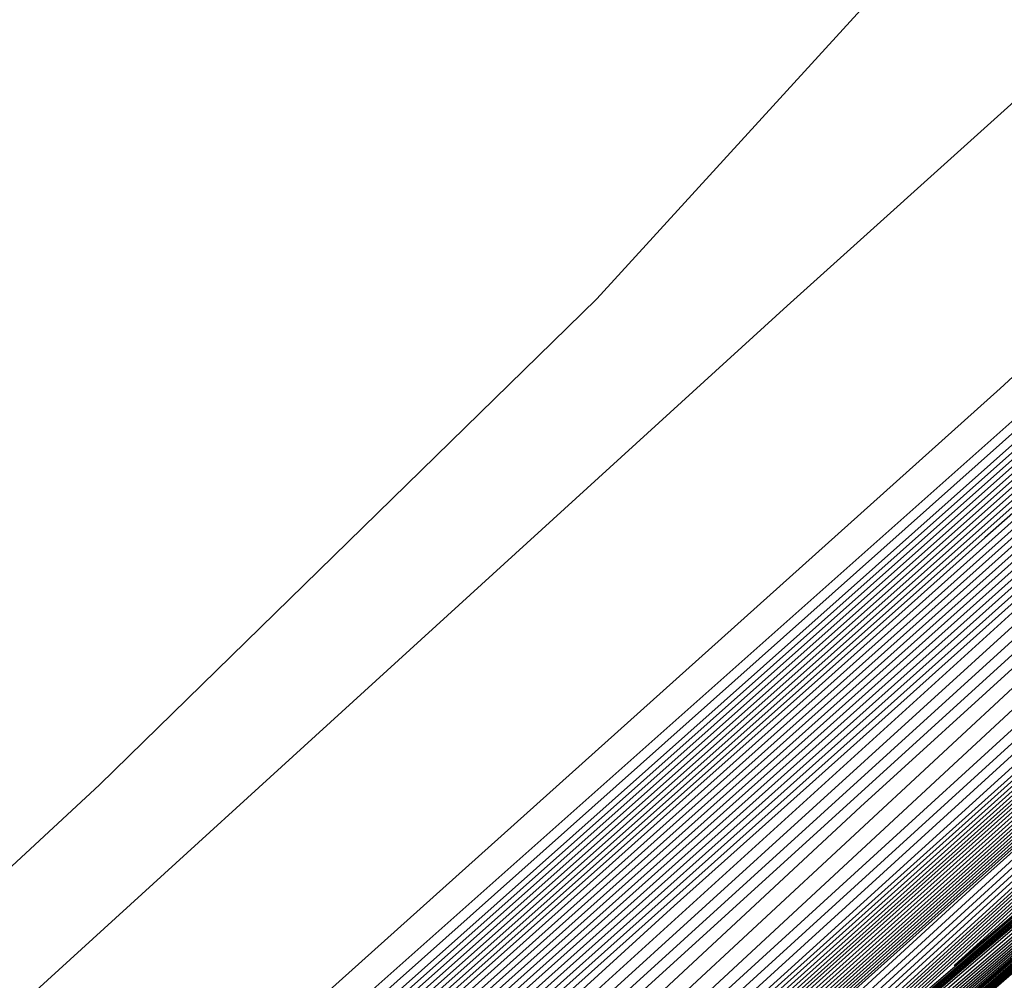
# Model space of a CAD drawing. Extents: x 3249832 to 3255657, y 13789405 to 13793316.
# Tile 1012 of 1056: x 3253210.46 to 3253212.83, y 13791261.48 to 13791263.79. Entities that reach past the tile are written whole.
import ezdxf

# ---------------------------------------------------------------- set-up
doc = ezdxf.new("R2010")
doc.units = 0
doc.header["$LTSCALE"] = 100
doc.header["$MEASUREMENT"] = 0
for name, color, linetype in [('GRATIO_03231_CON', 1, 'CONTINUOUS'), ('GRATIO_0323_ICON', 1, 'CONTINUOUS'), ('TARGETS_EAST', 7, 'CONTINUOUS')]:
    doc.layers.add(name, color=color, linetype=linetype)

# ---------------------------------------------------------------- blocks, each defined once
blk = doc.blocks.new('Gratio_032316_contours')
at = {"layer": 'GRATIO_03231_CON', "color": 1, "linetype": 'Continuous', "flags": 128}
for points in [[(3253305.5469, 13791344.024), (3253290.1181, 13791330.7387), (3253272.3357, 13791315.4184), (3253257.3517, 13791302.4813), (3253257.3517, 13791302.4813), (3253249.0164, 13791295.2334), (3253245.9727, 13791292.5302), (3253245.5616, 13791292.1146), (3253245.4762, 13791292.0211), (3253244.818, 13791291.4501), (3253243.0404, 13791289.8933), (3253239.8737, 13791287.0921), (3253236.1559, 13791283.7849), (3253233.0015, 13791280.9598), (3253231.2433, 13791279.3563), (3253230.5862, 13791278.7206), (3253230.4531, 13791278.5507), (3253230.0551, 13791278.1548), (3253227.7563, 13791276.0837), (3253221.709, 13791270.6983), (3253210.9996, 13791261.1826), (3253198.4505, 13791250.0113), (3253187.8184, 13791240.4816), (3253181.8812, 13791235.039)], [(3253286.912, 13791327.9035), (3253270.3004, 13791313.5879), (3253256.4599, 13791301.6341), (3253256.4599, 13791301.6341), (3253248.781, 13791294.9495), (3253245.9825, 13791292.4501), (3253245.6151, 13791292.0541), (3253245.6386, 13791292.0257), (3253245.6483, 13791292.0135), (3253245.6487, 13791292.0121), (3253245.5979, 13791291.9759), (3253245.2689, 13791291.697), (3253244.3887, 13791290.927), (3253242.8213, 13791289.5405), (3253240.9812, 13791287.9036), (3253239.42, 13791286.5053), (3253238.5497, 13791285.7117), (3253238.2245, 13791285.3971), (3253238.1586, 13791285.313), (3253237.7616, 13791284.9396), (3253235.2234, 13791282.6723), (3253228.4292, 13791276.6354), (3253216.3275, 13791265.8906), (3253202.1197, 13791253.2507)], [(3253297.9252, 13791337.3275), (3253283.7059, 13791325.0683), (3253268.2652, 13791311.7574), (3253255.5681, 13791300.7867), (3253255.5681, 13791300.7867), (3253248.5453, 13791294.6658), (3253245.9894, 13791292.3731), (3253245.6585, 13791292.0044), (3253245.2891, 13791291.6207), (3253242.5317, 13791289.1442), (3253235.0149, 13791282.4623), (3253221.5564, 13791270.5131), (3253205.7297, 13791256.4376), (3253192.2971, 13791244.4276), (3253184.7822, 13791237.5917), (3253181.7553, 13791234.7055)], [(3253294.1143, 13791333.9792), (3253280.4998, 13791322.2331), (3253266.2299, 13791309.9269), (3253254.6763, 13791299.9394), (3253254.6763, 13791299.9394), (3253248.3094, 13791294.3823), (3253245.9952, 13791292.2975), (3253245.6983, 13791291.9593), (3253245.7233, 13791291.9291), (3253245.7346, 13791291.9149), (3253245.7365, 13791291.9117), (3253245.3442, 13791291.5696), (3253242.6151, 13791289.1599), (3253235.2176, 13791282.6089), (3253221.988, 13791270.8756), (3253206.4354, 13791257.0484), (3253193.237, 13791245.2483), (3253185.8477, 13791238.5266), (3253182.834, 13791235.6556)], [(3253297.4758, 13791336.8077), (3253286.4926, 13791327.2827), (3253274.0872, 13791316.5633), (3253262.1555, 13791306.2704), (3253252.8796, 13791298.26), (3253252.8796, 13791298.26), (3253247.8086, 13791293.8493), (3253245.9616, 13791292.1988), (3253245.7253, 13791291.9302), (3253245.7544, 13791291.896), (3253245.7756, 13791291.8707), (3253245.7842, 13791291.8599), (3253245.4022, 13791291.5335), (3253242.76, 13791289.2202), (3253235.6147, 13791282.9133), (3253222.8491, 13791271.6035), (3253207.8468, 13791258.27), (3253195.117, 13791246.8895), (3253187.9788, 13791240.3964), (3253184.9915, 13791237.5556), (3253183.5248, 13791236.0898), (3253181.9475, 13791234.5888)], [(3253294.0264, 13791333.7838), (3253282.6818, 13791323.9345), (3253270.881, 13791313.7282), (3253260.1195, 13791304.4408), (3253251.9851, 13791297.4158), (3253251.9851, 13791297.4158), (3253247.5668, 13791293.5726), (3253245.9578, 13791292.1343), (3253245.7524, 13791291.8998), (3253245.7785, 13791291.869), (3253245.7972, 13791291.8468), (3253245.8031, 13791291.8391), (3253245.4248, 13791291.5224), (3253242.8276, 13791289.2555), (3253235.811, 13791283.068), (3253223.2789, 13791271.9681), (3253208.5524, 13791258.8809), (3253196.057, 13791247.7101), (3253189.0443, 13791241.3313), (3253186.0703, 13791238.5056), (3253184.5171, 13791236.9659), (3253182.7719, 13791235.3171)], [(3253301.2946, 13791340.0843), (3253290.5771, 13791330.7598), (3253278.8709, 13791320.5862), (3253267.6752, 13791310.8926), (3253258.0866, 13791302.6075), (3253251.1014, 13791296.5591), (3253251.1014, 13791296.5591), (3253247.3482, 13791293.2691), (3253245.9857, 13791292.0326), (3253245.8053, 13791291.8379), (3253245.4404, 13791291.5193), (3253242.8928, 13791289.2936), (3253236.0065, 13791283.2235), (3253223.7085, 13791272.3331), (3253209.258, 13791259.4918), (3253196.997, 13791248.5307)], [(3253298.8003, 13791337.8979), (3253287.1277, 13791327.7359), (3253275.0601, 13791317.238), (3253264.4689, 13791308.0576), (3253256.0501, 13791300.7785), (3253250.2052, 13791295.7169), (3253250.2052, 13791295.7169), (3253247.1023, 13791292.9973), (3253245.9749, 13791291.9762), (3253245.823, 13791291.8182), (3253245.4605, 13791291.5107), (3253242.9585, 13791289.331), (3253236.2019, 13791283.3791), (3253224.1381, 13791272.698), (3253209.9636, 13791260.1027), (3253197.937, 13791249.3514)], [(3253293.8117, 13791333.5251), (3253280.2291, 13791321.688), (3253267.4383, 13791310.5415), (3253258.0564, 13791302.3876), (3253251.9769, 13791297.1206), (3253248.4126, 13791294.0327), (3253248.4126, 13791294.0327), (3253246.6104, 13791292.4537), (3253245.9532, 13791291.8634), (3253245.8583, 13791291.7788), (3253245.5009, 13791291.4935), (3253243.0901, 13791289.4058), (3253236.5929, 13791283.6903), (3253224.9974, 13791273.4279), (3253211.3747, 13791261.3246), (3253199.817, 13791250.9926)], [(3253303.3766, 13791341.8216), (3253291.3173, 13791331.3387), (3253276.7797, 13791318.6641), (3253263.6275, 13791307.1932), (3253254.8502, 13791299.5526), (3253249.9404, 13791295.2916), (3253247.5164, 13791293.1906), (3253247.5164, 13791293.1906), (3253246.3645, 13791292.182), (3253245.9424, 13791291.807), (3253245.8759, 13791291.7592), (3253245.5211, 13791291.4849), (3253243.1558, 13791289.4432), (3253236.7883, 13791283.8459), (3253225.427, 13791273.7928), (3253212.0803, 13791261.9355), (3253200.757, 13791251.8132)], [(3253301.8648, 13791340.4944), (3253288.823, 13791329.1523), (3253273.3304, 13791315.6401), (3253259.8166, 13791303.845), (3253251.6439, 13791296.7176), (3253247.9038, 13791293.4626), (3253246.6201, 13791292.3484), (3253246.6201, 13791292.3484), (3253246.1185, 13791291.9102), (3253245.9316, 13791291.7506), (3253245.8936, 13791291.7395), (3253245.5413, 13791291.4763), (3253243.2216, 13791289.4806), (3253236.9838, 13791284.0015), (3253225.8566, 13791274.1578), (3253212.7859, 13791262.5464), (3253201.6971, 13791252.6338)], [(3253300.5659, 13791339.3531), (3253286.8018, 13791327.3792), (3253270.614, 13791313.2571), (3253256.8561, 13791301.242), (3253256.8561, 13791301.242), (3253249.1677, 13791294.5269), (3253246.3316, 13791292.0564), (3253245.917, 13791291.7134), (3253245.8985, 13791291.7327), (3253245.8749, 13791291.7575), (3253245.8508, 13791291.783), (3253245.5102, 13791291.5214), (3253243.2545, 13791289.5523), (3253237.1645, 13791284.1725), (3253226.2818, 13791274.5273), (3253213.4909, 13791263.1579), (3253202.6371, 13791253.4544), (3253196.5029, 13791247.8755)], [(3253299.3936, 13791338.3158), (3253285.9267, 13791326.6004), (3253270.0887, 13791312.7829), (3253256.6286, 13791301.0263), (3253256.6286, 13791301.0263), (3253249.1075, 13791294.4545), (3253246.3347, 13791292.0351), (3253245.9313, 13791291.6968), (3253245.9158, 13791291.7129), (3253245.8948, 13791291.7349), (3253245.8719, 13791291.7591), (3253245.5445, 13791291.5105), (3253243.3838, 13791289.6293), (3253237.5546, 13791284.4844), (3253227.1408, 13791275.2574), (3253214.9021, 13791264.3798), (3253204.5171, 13791255.0956), (3253198.634, 13791249.7453)], [(3253298.8074, 13791337.7972), (3253285.4891, 13791326.2109), (3253269.826, 13791312.5458), (3253256.5148, 13791300.9184), (3253256.5148, 13791300.9184), (3253249.0774, 13791294.4183), (3253246.3362, 13791292.0244), (3253245.9385, 13791291.6884), (3253245.9245, 13791291.7029), (3253245.9047, 13791291.7236), (3253245.8825, 13791291.7472), (3253245.5616, 13791291.5051), (3253243.4484, 13791289.6678), (3253237.7496, 13791284.6404), (3253227.5703, 13791275.6225), (3253215.6076, 13791264.9907), (3253205.4571, 13791255.9162), (3253199.6995, 13791250.6802)], [(3253298.2213, 13791337.2785), (3253285.0516, 13791325.8215), (3253269.5634, 13791312.3086), (3253256.4011, 13791300.8106), (3253256.4011, 13791300.8106), (3253249.0474, 13791294.3821), (3253246.3377, 13791292.0137), (3253245.9456, 13791291.6801), (3253245.9331, 13791291.693), (3253245.9146, 13791291.7123), (3253245.8931, 13791291.7353), (3253245.5788, 13791291.4997), (3253243.513, 13791289.7063), (3253237.9447, 13791284.7964), (3253227.9998, 13791275.9876), (3253216.3132, 13791265.6017), (3253206.3971, 13791256.7368), (3253200.765, 13791251.6151)], [(3253297.6351, 13791336.7598), (3253284.614, 13791325.4321), (3253269.3007, 13791312.0715), (3253256.2873, 13791300.7027), (3253256.2873, 13791300.7027), (3253249.0173, 13791294.3459), (3253246.3392, 13791292.003), (3253245.9528, 13791291.6718), (3253245.9418, 13791291.683), (3253245.9246, 13791291.701), (3253245.9036, 13791291.7234), (3253245.5959, 13791291.4943), (3253243.5777, 13791289.7448), (3253238.1397, 13791284.9524), (3253228.4293, 13791276.3526), (3253217.0188, 13791266.2126), (3253207.3371, 13791257.5574), (3253201.8305, 13791252.55)], [(3253296.4628, 13791335.7225), (3253283.739, 13791324.6533), (3253268.7754, 13791311.5973), (3253256.0598, 13791300.487), (3253256.0598, 13791300.487), (3253248.9571, 13791294.2735), (3253246.3422, 13791291.9817), (3253245.9672, 13791291.6551), (3253245.9591, 13791291.6632), (3253245.9444, 13791291.6784), (3253245.9247, 13791291.6995), (3253245.6303, 13791291.4835), (3253243.707, 13791289.8217), (3253238.5298, 13791285.2643), (3253229.2882, 13791277.0827), (3253218.4299, 13791267.4345), (3253209.2171, 13791259.1986), (3253203.9616, 13791254.4197), (3253201.1727, 13791251.8059)], [(3253295.8766, 13791335.2039), (3253283.3014, 13791324.2639), (3253268.5128, 13791311.3602), (3253255.946, 13791300.3791), (3253255.946, 13791300.3791), (3253248.9265, 13791294.2379), (3253246.3394, 13791291.9757), (3253245.9599, 13791291.6626), (3253245.671, 13791291.4535), (3253243.7876, 13791289.8436), (3253238.7321, 13791285.4127), (3253229.7199, 13791277.4455), (3253219.1357, 13791268.0451), (3253210.1571, 13791260.0192), (3253205.0271, 13791255.3546), (3253202.2515, 13791252.7559), (3253199.4019, 13791250.1069)], [(3253295.2905, 13791334.6852), (3253282.8639, 13791323.8745), (3253268.2501, 13791311.123), (3253255.8323, 13791300.2713), (3253255.8323, 13791300.2713), (3253248.8964, 13791294.2017), (3253246.3407, 13791291.9652), (3253245.9663, 13791291.6551), (3253245.6849, 13791291.4516), (3253243.8502, 13791289.8842), (3253238.9263, 13791285.5696), (3253230.1491, 13791277.8109), (3253219.8413, 13791268.6561), (3253211.0971, 13791260.8398), (3253206.0926, 13791256.2895), (3253203.3302, 13791253.706), (3253200.3942, 13791250.9829)], [(3253294.7043, 13791334.1666), (3253282.4263, 13791323.485), (3253267.9874, 13791310.8859), (3253255.7185, 13791300.1634), (3253255.7185, 13791300.1634), (3253248.8663, 13791294.1655), (3253246.342, 13791291.9548), (3253245.9728, 13791291.6476), (3253245.6988, 13791291.4496), (3253243.9128, 13791289.9248), (3253239.1204, 13791285.7266), (3253230.5783, 13791278.1762), (3253220.5468, 13791269.2671), (3253212.0371, 13791261.6604), (3253207.1581, 13791257.2244), (3253204.409, 13791254.656), (3253201.3865, 13791251.859)], [(3253293.532, 13791333.1293), (3253281.5512, 13791322.7062), (3253267.4621, 13791310.4117), (3253255.491, 13791299.9477), (3253255.491, 13791299.9477), (3253248.8061, 13791294.0932), (3253246.3446, 13791291.9339), (3253245.9856, 13791291.6326), (3253245.7266, 13791291.4457), (3253244.038, 13791290.006), (3253239.5087, 13791286.0404), (3253231.4368, 13791278.9069), (3253221.9579, 13791270.489), (3253213.9171, 13791263.3016), (3253209.2892, 13791259.0942), (3253206.5665, 13791256.556), (3253203.3711, 13791253.6111), (3253198.435, 13791249.1551)], [(3253299.2197, 13791338.0118), (3253292.9458, 13791332.6106), (3253281.1137, 13791322.3168), (3253267.1995, 13791310.1745), (3253255.3772, 13791299.8398), (3253255.3772, 13791299.8398), (3253248.776, 13791294.057), (3253246.3459, 13791291.9235), (3253245.992, 13791291.6251), (3253245.7404, 13791291.4437), (3253244.1006, 13791290.0466), (3253239.7028, 13791286.1973), (3253231.866, 13791279.2722), (3253222.6634, 13791271.1), (3253214.8572, 13791264.1222), (3253210.3547, 13791260.0291), (3253207.6452, 13791257.506), (3253204.3634, 13791254.4872), (3253199.2594, 13791249.8834)], [(3253298.5547, 13791337.4253), (3253292.3597, 13791332.0919), (3253280.6761, 13791321.9274), (3253266.9368, 13791309.9374), (3253255.2635, 13791299.732), (3253255.2635, 13791299.732), (3253248.7459, 13791294.0208), (3253246.3472, 13791291.9131), (3253245.9984, 13791291.6176), (3253245.7543, 13791291.4418), (3253244.1633, 13791290.0872), (3253239.897, 13791286.3542), (3253232.2952, 13791279.6376), (3253223.3689, 13791271.711), (3253215.7972, 13791264.9428), (3253211.4202, 13791260.964), (3253208.724, 13791258.4561), (3253205.3558, 13791255.3632), (3253200.0838, 13791250.6117)], [(3253297.8898, 13791336.8388), (3253291.7735, 13791331.5733), (3253280.2386, 13791321.538), (3253266.6742, 13791309.7003), (3253255.1497, 13791299.6241), (3253255.1497, 13791299.6241), (3253248.7158, 13791293.9847), (3253246.3484, 13791291.9027), (3253246.0048, 13791291.6101), (3253245.7682, 13791291.4398), (3253244.2259, 13791290.1279), (3253240.0911, 13791286.5111), (3253232.7244, 13791280.0029), (3253224.0745, 13791272.322), (3253216.7372, 13791265.7634), (3253212.4857, 13791261.8989), (3253209.8027, 13791259.4061), (3253206.3481, 13791256.2393), (3253200.9081, 13791251.34)], [(3253296.5599, 13791335.6659), (3253290.6012, 13791330.536), (3253279.3635, 13791320.7592), (3253266.1487, 13791309.2262), (3253254.9216, 13791299.409), (3253254.9216, 13791299.409), (3253248.6544, 13791293.9137), (3253246.3492, 13791291.884), (3253246.0155, 13791291.5976), (3253245.7941, 13791291.438), (3253244.3499, 13791290.2105), (3253240.4789, 13791286.8256), (3253233.5827, 13791280.7338), (3253225.4855, 13791273.5439), (3253218.6172, 13791267.4046), (3253214.6168, 13791263.7686), (3253211.9602, 13791261.3061), (3253208.3327, 13791257.9914), (3253202.5569, 13791252.7966), (3253198.0054, 13791248.6846)], [(3253295.895, 13791335.0794), (3253290.015, 13791330.0173), (3253278.9259, 13791320.3698), (3253265.8859, 13791308.9893), (3253254.8073, 13791299.3018), (3253254.8073, 13791299.3018), (3253248.6231, 13791293.879), (3253246.3486, 13791291.8757), (3253246.0198, 13791291.5926), (3253245.8062, 13791291.4382), (3253244.4114, 13791290.2525), (3253240.6725, 13791286.9832), (3253234.0118, 13791281.0993), (3253226.191, 13791274.1549), (3253219.5572, 13791268.2252), (3253215.6823, 13791264.7035), (3253213.039, 13791262.2561), (3253209.325, 13791258.8675), (3253203.3813, 13791253.5249), (3253198.6206, 13791249.2276)], [(3253295.23, 13791334.4929), (3253289.4289, 13791329.4987), (3253278.4883, 13791319.9804), (3253265.6231, 13791308.7524), (3253254.6931, 13791299.1945), (3253254.6931, 13791299.1945), (3253248.5919, 13791293.8442), (3253246.3481, 13791291.8674), (3253246.0241, 13791291.5876), (3253245.8182, 13791291.4384), (3253244.4728, 13791290.2945), (3253240.8661, 13791287.1407), (3253234.4408, 13791281.4648), (3253226.8965, 13791274.7659), (3253220.4972, 13791269.0458), (3253216.7478, 13791265.6384), (3253214.1177, 13791263.2062), (3253210.3173, 13791259.7436), (3253204.2057, 13791254.2532), (3253199.2357, 13791249.7706)], [(3253200.4196, 13791250.7008), (3253209.6503, 13791258.7063), (3253223.5243, 13791270.8065), (3253236.2897, 13791281.9559), (3253243.5333, 13791288.2843), (3253246.197, 13791290.6224), (3253246.5611, 13791290.976), (3253246.843, 13791291.2928), (3253249.0079, 13791293.287), (3253254.9575, 13791298.6146), (3253265.6456, 13791308.1017), (3253278.2337, 13791319.2558), (3253288.9351, 13791328.7544), (3253294.5922, 13791333.8265)], [(3253294.5651, 13791333.9064), (3253288.8427, 13791328.98), (3253278.0508, 13791319.591), (3253265.3603, 13791308.5154), (3253254.5788, 13791299.0873), (3253254.5788, 13791299.0873), (3253248.5606, 13791293.8094), (3253246.3476, 13791291.8591), (3253246.0284, 13791291.5826), (3253245.8303, 13791291.4386), (3253244.5342, 13791290.3365), (3253241.0598, 13791287.2982), (3253234.8699, 13791281.8304), (3253227.6021, 13791275.3769), (3253221.4372, 13791269.8664), (3253217.8133, 13791266.5733), (3253215.1964, 13791264.1562), (3253211.3096, 13791260.6196), (3253205.03, 13791254.9816), (3253199.8509, 13791250.3136)], [(3253201.2405, 13791251.4238), (3253210.1456, 13791259.1419), (3253223.7859, 13791271.0368), (3253236.4008, 13791282.0545), (3253243.5657, 13791288.3142), (3253246.2001, 13791290.6271), (3253246.5596, 13791290.9776), (3253246.8322, 13791291.2876), (3253248.9355, 13791293.2291), (3253254.7196, 13791298.4119), (3253265.1125, 13791307.6389), (3253277.3536, 13791318.4862), (3253287.7602, 13791327.7233), (3253293.2616, 13791332.6557)], [(3253293.2352, 13791332.7334), (3253287.6704, 13791327.9427), (3253277.1756, 13791318.8122), (3253264.8347, 13791308.0415), (3253254.3502, 13791298.8728), (3253254.3502, 13791298.8728), (3253248.498, 13791293.7398), (3253246.3465, 13791291.8425), (3253246.037, 13791291.5725), (3253245.8544, 13791291.4389), (3253244.6571, 13791290.4204), (3253241.447, 13791287.6133), (3253235.728, 13791282.5614), (3253229.0131, 13791276.5989), (3253223.3172, 13791271.5076), (3253219.9444, 13791268.4431), (3253217.3539, 13791266.0562), (3253213.2943, 13791262.3717), (3253206.6788, 13791256.4382), (3253201.0812, 13791251.3996)], [(3253201.651, 13791251.7854), (3253210.3933, 13791259.3597), (3253223.9167, 13791271.1519), (3253236.4563, 13791282.1038), (3253243.5818, 13791288.3291), (3253246.2017, 13791290.6295), (3253246.5589, 13791290.9784), (3253246.8268, 13791291.285), (3253248.8993, 13791293.2002), (3253254.6006, 13791298.3106), (3253264.8459, 13791307.4075), (3253276.9135, 13791318.1014), (3253287.1728, 13791327.2077)], [(3253287.0842, 13791327.424), (3253276.7381, 13791318.4228), (3253264.5718, 13791307.8046), (3253254.2359, 13791298.7656), (3253254.2359, 13791298.7656), (3253248.4668, 13791293.705), (3253246.346, 13791291.8342), (3253246.0414, 13791291.5675), (3253245.8665, 13791291.4391), (3253244.7186, 13791290.4624), (3253241.6406, 13791287.7709), (3253236.1571, 13791282.9269), (3253229.7186, 13791277.2099), (3253224.2572, 13791272.3282), (3253221.0099, 13791269.378), (3253218.4327, 13791267.0063), (3253214.2866, 13791263.2478), (3253207.5032, 13791257.1665), (3253201.6964, 13791251.9426)], [(3253215.2789, 13791264.1239), (3253208.3275, 13791257.8948), (3253202.3116, 13791252.4856), (3253202.0615, 13791252.1469), (3253210.641, 13791259.5775), (3253224.0475, 13791271.2671)], [(3253216.2712, 13791264.9999), (3253209.1519, 13791258.6231), (3253202.9268, 13791253.0285), (3253202.4719, 13791252.5085), (3253210.8886, 13791259.7953), (3253224.1783, 13791271.3822)], [(3253218.2559, 13791266.7521), (3253210.8007, 13791260.0797), (3253204.1571, 13791254.1145), (3253203.2928, 13791253.2315), (3253211.3839, 13791260.2309), (3253224.4398, 13791271.6125)], [(3253219.2482, 13791267.6281), (3253211.625, 13791260.8081), (3253204.7723, 13791254.6575), (3253203.7033, 13791253.5931), (3253211.6316, 13791260.4487), (3253224.5706, 13791271.7276)], [(3253220.2405, 13791268.5042), (3253212.4494, 13791261.5364), (3253205.3874, 13791255.2005), (3253204.1138, 13791253.9546), (3253211.8793, 13791260.6665), (3253224.7014, 13791271.8427)], [(3253221.2328, 13791269.3803), (3253213.2738, 13791262.2647), (3253206.0026, 13791255.7435), (3253204.5242, 13791254.3161), (3253212.1269, 13791260.8843), (3253224.8322, 13791271.9579)], [(3253223.2174, 13791271.1324), (3253214.9226, 13791263.7213), (3253207.2329, 13791256.8294), (3253205.3451, 13791255.0392), (3253212.6222, 13791261.3199), (3253225.0938, 13791272.1881)], [(3253215.7469, 13791264.4496), (3253207.8481, 13791257.3724), (3253205.7556, 13791255.4008), (3253212.8699, 13791261.5377), (3253225.2246, 13791272.3033)], [(3253216.5713, 13791265.1779), (3253208.4633, 13791257.9154), (3253206.1661, 13791255.7623), (3253213.1176, 13791261.7555), (3253225.3554, 13791272.4184)], [(3253217.3957, 13791265.9062), (3253209.0785, 13791258.4584), (3253206.5765, 13791256.1238), (3253213.3652, 13791261.9733), (3253225.4862, 13791272.5335)], [(3253219.0444, 13791267.3629), (3253210.3088, 13791259.5444), (3253207.3974, 13791256.8469), (3253213.8606, 13791262.4089), (3253225.7478, 13791272.7638)], [(3253219.8688, 13791268.0912), (3253210.924, 13791260.0874), (3253207.8079, 13791257.2085), (3253214.1082, 13791262.6267), (3253225.8785, 13791272.8789)], [(3253220.6932, 13791268.8195), (3253211.5391, 13791260.6304), (3253208.2184, 13791257.57), (3253214.3559, 13791262.8445), (3253226.0093, 13791272.9941)], [(3253221.5176, 13791269.5478), (3253212.1543, 13791261.1733), (3253208.6288, 13791257.9315), (3253214.6035, 13791263.0623), (3253226.1401, 13791273.1092)], [(3253223.1663, 13791271.0044), (3253213.3846, 13791262.2593), (3253209.4497, 13791258.6546), (3253215.0989, 13791263.4979), (3253226.4017, 13791273.3395)], [(3253223.9907, 13791271.7327), (3253213.9998, 13791262.8023), (3253209.8602, 13791259.0161), (3253215.3465, 13791263.7157), (3253226.5325, 13791273.4546)], [(3253224.8151, 13791272.4611), (3253214.615, 13791263.3453), (3253210.2707, 13791259.3777), (3253215.5942, 13791263.9335)], [(3253215.2302, 13791263.8883), (3253210.6811, 13791259.7392), (3253215.8418, 13791264.1513)], [(3253216.1608, 13791264.7078), (3253211.3694, 13791260.3443), (3253216.2979, 13791264.5519)], [(3253216.3539, 13791264.8755), (3253211.593, 13791260.5397), (3253216.4902, 13791264.7205)], [(3253216.5473, 13791265.0428), (3253211.8168, 13791260.735), (3253216.6825, 13791264.889)], [(3253216.7405, 13791265.2104), (3253212.0405, 13791260.9303), (3253216.8748, 13791265.0576)], [(3253217.1269, 13791265.5455), (3253212.4879, 13791261.321), (3253217.2595, 13791265.3947)], [(3253217.3201, 13791265.7131), (3253212.7116, 13791261.5163), (3253217.4518, 13791265.5632)]]:
    blk.add_lwpolyline(points, dxfattribs=at)
at = {"layer": 'GRATIO_03231_CON', "color": 5, "linetype": 'Continuous', "flags": 128}
for points in [[(3253214.6422, 13791264.5853), (3253212.8222, 13791262.9063), (3253208.2687, 13791258.8242), (3253200.3437, 13791251.7668)], [(3253215.6643, 13791266.1251), (3253212.3094, 13791263.1053), (3253209.5883, 13791260.6277), (3253208.0922, 13791259.1951), (3253207.5174, 13791258.5543), (3253207.3366, 13791258.2638), (3253206.9358, 13791257.8005), (3253205.3552, 13791256.3177), (3253201.5485, 13791252.8872)], [(3253212.5203, 13791263.8565), (3253211.8505, 13791263.1225), (3253210.6517, 13791261.9521), (3253208.7932, 13791260.2297), (3253206.2741, 13791257.9499), (3253203.613, 13791255.5461), (3253201.4587, 13791253.5615)]]:
    blk.add_lwpolyline(points, dxfattribs=at)
at = {"layer": 'GRATIO_0323_ICON', "color": 7, "linetype": 'Continuous', "flags": 128}
for points in [[(3253300.9251, 13791339.8317), (3253290.3035, 13791330.631), (3253277.2933, 13791319.3984), (3253264.1915, 13791308.1), (3253253.774, 13791299.1043), (3253253.774, 13791299.1043), (3253248.0502, 13791294.126), (3253245.9648, 13791292.2639), (3253245.696, 13791291.9631), (3253245.7252, 13791291.9283), (3253245.7463, 13791291.903), (3253245.7564, 13791291.8904), (3253245.372, 13791291.5529), (3253242.6874, 13791289.1902), (3253235.4161, 13791282.7611), (3253222.4185, 13791271.2395), (3253207.1411, 13791257.6592), (3253194.177, 13791246.0689), (3253186.9132, 13791239.4615), (3253183.9128, 13791236.6056), (3253182.5325, 13791235.2138)], [(3253296.306, 13791335.7115), (3253283.6784, 13791324.7119), (3253271.2492, 13791313.8897), (3253261.2627, 13791305.2226), (3253254.0135, 13791298.9495), (3253249.3089, 13791294.8748), (3253249.3089, 13791294.8748), (3253246.8563, 13791292.7255), (3253245.9641, 13791291.9198), (3253245.8406, 13791291.7985), (3253245.4807, 13791291.5021), (3253243.0243, 13791289.3684), (3253236.3974, 13791283.5347), (3253224.5678, 13791273.063), (3253210.6692, 13791260.7137), (3253198.877, 13791250.172)], [(3253299.9797, 13791338.8345), (3253286.3642, 13791326.9898), (3253270.3513, 13791313.02), (3253256.7424, 13791301.1342), (3253256.7424, 13791301.1342), (3253249.1376, 13791294.4907), (3253246.3331, 13791292.0457), (3253245.9241, 13791291.7051), (3253245.9072, 13791291.7228), (3253245.8849, 13791291.7462), (3253245.8614, 13791291.7711), (3253245.5273, 13791291.516), (3253243.3191, 13791289.5908), (3253237.3595, 13791284.3285), (3253226.7113, 13791274.8924), (3253214.1965, 13791263.7689), (3253203.5771, 13791254.275), (3253197.5684, 13791248.8104)], [(3253297.0489, 13791336.2412), (3253284.1765, 13791325.0427), (3253269.0381, 13791311.8344), (3253256.1735, 13791300.5949), (3253256.1736, 13791300.5949), (3253248.9872, 13791294.3097), (3253246.3407, 13791291.9924), (3253245.96, 13791291.6635), (3253245.9504, 13791291.6731), (3253245.9345, 13791291.6897), (3253245.9142, 13791291.7114), (3253245.6131, 13791291.4889), (3253243.6423, 13791289.7832), (3253238.3348, 13791285.1083), (3253228.8587, 13791276.7177), (3253217.7243, 13791266.8236), (3253208.2771, 13791258.378), (3253202.896, 13791253.4848), (3253200.094, 13791250.8559)], [(3253294.1182, 13791333.6479), (3253281.9888, 13791323.0956), (3253267.7248, 13791310.6488), (3253255.6047, 13791300.0556), (3253255.6047, 13791300.0556), (3253248.8362, 13791294.1293), (3253246.3433, 13791291.9444), (3253245.9792, 13791291.6401), (3253245.7127, 13791291.4477), (3253243.9754, 13791289.9654), (3253239.3146, 13791285.8835), (3253231.0075, 13791278.5416), (3253221.2523, 13791269.8781), (3253212.9771, 13791262.481), (3253208.2236, 13791258.1593), (3253205.4877, 13791255.606), (3253202.3788, 13791252.7351), (3253197.6106, 13791248.4267)], [(3253297.2249, 13791336.2524), (3253291.1874, 13791331.0546), (3253279.801, 13791321.1486), (3253266.4115, 13791309.4632), (3253255.0359, 13791299.5163), (3253255.0359, 13791299.5163), (3253248.6857, 13791293.9485), (3253246.3497, 13791291.8923), (3253246.0112, 13791291.6026), (3253245.782, 13791291.4379), (3253244.2885, 13791290.1685), (3253240.2853, 13791286.6681), (3253233.1536, 13791280.3683), (3253224.78, 13791272.9329), (3253217.6772, 13791266.584), (3253213.5512, 13791262.8337), (3253210.8815, 13791260.3561), (3253207.3404, 13791257.1154), (3253201.7325, 13791252.0683)], [(3253200.8301, 13791251.0623), (3253209.898, 13791258.9241), (3253223.6551, 13791270.9217), (3253236.3452, 13791282.0052), (3253243.5495, 13791288.2993), (3253246.1985, 13791290.6247), (3253246.5603, 13791290.9768), (3253246.8376, 13791291.2902), (3253248.9717, 13791293.2581), (3253254.8385, 13791298.5133), (3253265.3791, 13791307.8703), (3253277.7937, 13791318.871), (3253288.3476, 13791328.2388), (3253293.9269, 13791333.2411)], [(3253293.9001, 13791333.3199), (3253288.2566, 13791328.4613), (3253277.6132, 13791319.2016), (3253265.0975, 13791308.2785), (3253254.4645, 13791298.9801), (3253254.4645, 13791298.9801), (3253248.5293, 13791293.7746), (3253246.3471, 13791291.8508), (3253246.0327, 13791291.5776), (3253245.8424, 13791291.4387), (3253244.5957, 13791290.3784), (3253241.2534, 13791287.4558), (3253235.299, 13791282.1959), (3253228.3076, 13791275.9879), (3253222.3772, 13791270.687), (3253218.8788, 13791267.5082), (3253216.2752, 13791265.1062), (3253212.302, 13791261.4957), (3253205.8544, 13791255.7099), (3253200.4661, 13791250.8566)], [(3253217.2635, 13791265.876), (3253209.9763, 13791259.3514), (3253203.5419, 13791253.5715), (3253202.8824, 13791252.87), (3253211.1363, 13791260.0131), (3253224.3091, 13791271.4973)], [(3253222.2251, 13791270.2563), (3253214.0982, 13791262.993), (3253206.6178, 13791256.2865), (3253204.9347, 13791254.6777), (3253212.3746, 13791261.1021), (3253224.963, 13791272.073)], [(3253218.2201, 13791266.6346), (3253209.6936, 13791259.0014), (3253206.987, 13791256.4854), (3253213.6129, 13791262.1911), (3253225.617, 13791272.6487)], [(3253222.3419, 13791270.2761), (3253212.7695, 13791261.7163), (3253209.0393, 13791258.2931), (3253214.8512, 13791263.2801), (3253226.2709, 13791273.2243)], [(3253215.8453, 13791264.4313), (3253211.0916, 13791260.1008), (3253216.0895, 13791264.3691)], [(3253216.9337, 13791265.378), (3253212.2642, 13791261.1256), (3253217.0672, 13791265.2261)]]:
    blk.add_lwpolyline(points, dxfattribs=at)

msp = doc.modelspace()

# ---------------------------------------------------------------- block references
at = {"layer": 'TARGETS_EAST'}
msp.add_blockref('Gratio_032316_contours', (0, 0), dxfattribs=at)

doc.saveas('drawing.dxf')
